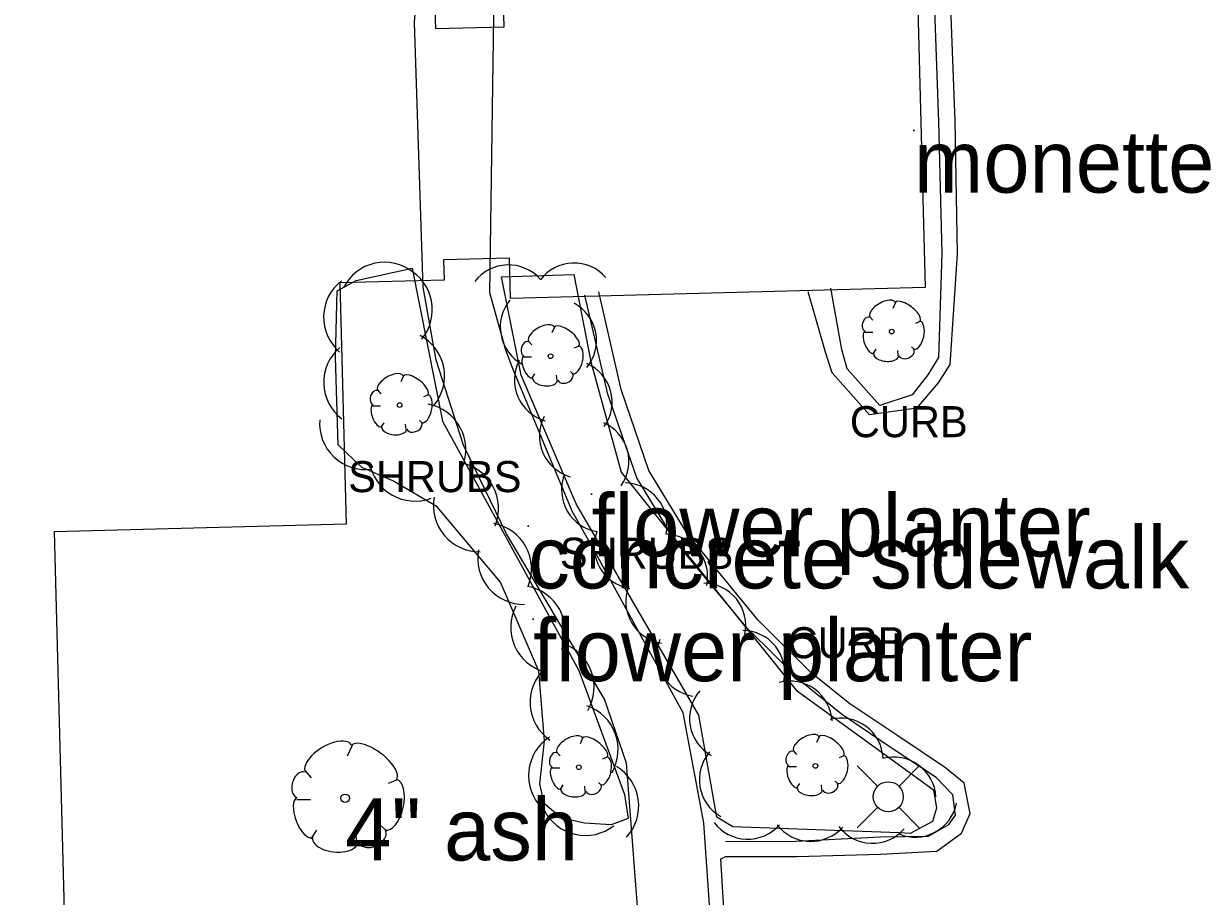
# Model space of a CAD drawing. Extents: x 1802180 to 1804859, y 572524 to 575172.
# Drawn here: x 1803349.9 to 1803444.8, y 574596.9 to 574667.1 of the extents above; entities that cross this region are included whole.
import ezdxf

# ---------------------------------------------------------------- set-up
doc = ezdxf.new("R2010")
doc.units = 0
for name, color, linetype in [('S_BUILDING', 7, 'Continuous'), ('S_CURB', 7, 'Continuous'), ('S_CURB_ANNOT', 7, 'Continuous'), ('S_MSC_PT_SYM', 7, 'Continuous'), ('S_PARKING', 7, 'Continuous'), ('S_SIDEWALK', 7, 'Continuous'), ('S_SURVEY_TEXT_ANNOT', 7, 'Continuous'), ('S_TREE', 7, 'Continuous'), ('S_TREE_ANNOT', 7, 'Continuous'), ('S_UTILITY_POLE', 7, 'Continuous')]:
    doc.layers.add(name, color=color, linetype=linetype)

msp = doc.modelspace()

# ---------------------------------------------------------------- linework, layer by layer
at = {"layer": 'S_BUILDING'}
msp.add_lwpolyline([(1803375.35, 574752.664), (1803375.812, 574735.011), (1803349.929, 574734.333), (1803351.155, 574687.517), (1803374.336, 574688.124), (1803374.845, 574668.7), (1803382.979, 574668.913), (1803383.038, 574666.668), (1803388.568, 574666.813), (1803388.47, 574670.534), (1803421.752, 574671.406), (1803422.422, 574645.838), (1803389.079, 574644.964), (1803388.994, 574648.215), (1803383.702, 574648.077), (1803383.745, 574646.446), (1803375.356, 574646.226), (1803375.865, 574626.809), (1803352.382, 574626.194), (1803353.608, 574579.366)], dxfattribs=at)
at = {"layer": 'S_CURB'}
for points in [[(1803414.719, 574672.735), (1803415.463, 574676.236), (1803417.108, 574678.649), (1803418.513, 574679.426), (1803421.431, 574678.406), (1803422.742, 574676.358), (1803423.085, 574670.452), (1803423.482, 574659.192), (1803423.768, 574648.587), (1803423.501, 574640.214), (1803422.618, 574638.817), (1803421.369, 574637.201), (1803418.771, 574636.35), (1803416.146, 574639.303), (1803415.722, 574640.858), (1803414.829, 574645.795)], [(1803406.376, 574601.276), (1803412.03, 574601.309), (1803418.839, 574601.648), (1803422.685, 574601.698), (1803424.331, 574602.648), (1803424.854, 574603.403), (1803424.635, 574605.041), (1803423.297, 574606.433), (1803419.612, 574608.876), (1803415.692, 574611.511), (1803412.471, 574614.119), (1803408.143, 574618.408), (1803402.4, 574625.322), (1803399.229, 574630.525), (1803396.916, 574637.268), (1803395.059, 574645.237)]]:
    msp.add_lwpolyline(points, dxfattribs=at)
at = {"layer": 'S_MSC_PT_SYM'}
for points in [[(1803421.517, 574658.475), (1803421.517, 574658.525), (1803421.517, 574658.475), (1803421.467, 574658.475), (1803421.517, 574658.475), (1803421.517, 574658.425), (1803421.517, 574658.475), (1803421.567, 574658.475)], [(1803395.594, 574629.217), (1803395.594, 574629.267), (1803395.594, 574629.217), (1803395.544, 574629.217), (1803395.594, 574629.217), (1803395.594, 574629.167), (1803395.594, 574629.217), (1803395.644, 574629.217)], [(1803390.5, 574626.639), (1803390.5, 574626.689), (1803390.5, 574626.639), (1803390.45, 574626.639), (1803390.5, 574626.639), (1803390.5, 574626.589), (1803390.5, 574626.639), (1803390.55, 574626.639)], [(1803390.892, 574619.177), (1803390.892, 574619.227), (1803390.892, 574619.177), (1803390.842, 574619.177), (1803390.892, 574619.177), (1803390.892, 574619.127), (1803390.892, 574619.177), (1803390.942, 574619.177)]]:
    msp.add_lwpolyline(points, dxfattribs=at)
at = {"layer": 'S_PARKING'}
for points in [[(1803413.909, 574672.891), (1803414.774, 574676.69), (1803416.627, 574679.516), (1803417.946, 574680.448), (1803422.478, 574679.061), (1803423.743, 574676.981), (1803424.374, 574670.511), (1803424.794, 574659.224), (1803425.003, 574648.564), (1803424.398, 574639.656), (1803423.456, 574638.171), (1803421.707, 574636.129), (1803417.933, 574635.601), (1803414.932, 574638.977), (1803414.394, 574640.639), (1803413.02, 574645.497)], [(1803413.909, 574672.891), (1803414.774, 574676.69), (1803416.627, 574679.516), (1803417.946, 574680.448), (1803422.478, 574679.061), (1803423.743, 574676.981), (1803424.374, 574670.511), (1803424.794, 574659.224), (1803425.003, 574648.564), (1803424.398, 574639.656), (1803423.456, 574638.171), (1803421.707, 574636.129), (1803417.933, 574635.601), (1803414.932, 574638.977), (1803414.394, 574640.639), (1803413.02, 574645.497)], [(1803405.978, 574599.879), (1803406.403, 574600.065), (1803412.089, 574600.087), (1803418.833, 574600.271), (1803423.367, 574600.502), (1803425.345, 574601.962), (1803426.045, 574603.537), (1803425.54, 574605.976), (1803424.047, 574607.217), (1803420.206, 574609.782), (1803416.354, 574612.353), (1803413.219, 574614.885), (1803408.972, 574619.107), (1803403.278, 574626.061), (1803400.202, 574631.133), (1803397.987, 574637.643), (1803396.176, 574645.502)], [(1803406.564, 574590.446), (1803405.978, 574599.879), (1803406.403, 574600.065), (1803412.089, 574600.087), (1803418.833, 574600.271), (1803423.367, 574600.502), (1803425.345, 574601.962), (1803426.045, 574603.537), (1803425.54, 574605.976), (1803424.047, 574607.217), (1803420.206, 574609.782), (1803416.354, 574612.353), (1803413.219, 574614.885), (1803408.972, 574619.107), (1803403.278, 574626.061), (1803400.202, 574631.133), (1803397.987, 574637.643), (1803396.176, 574645.502)], [(1803406.827, 574556.437), (1803406.603, 574567.049), (1803406.774, 574575.384), (1803406.564, 574590.446), (1803405.978, 574599.879)]]:
    msp.add_lwpolyline(points, dxfattribs=at)
at = {"layer": 'S_SIDEWALK'}
for points in [[(1803399.552, 574592.568), (1803398.402, 574607.574), (1803396.63, 574612.736), (1803388.748, 574626.031), (1803385.294, 574633.151), (1803383.089, 574640.009), (1803382.06, 574645.862), (1803381.357, 574667.158), (1803381.529, 574669.179), (1803384.555, 574680.288), (1803386.946, 574686.602), (1803389.475, 574692.088), (1803392.994, 574698.345), (1803395.455, 574704.256), (1803395.935, 574707.137), (1803396.217, 574720.19), (1803396.049, 574732.706), (1803395.863, 574742.288), (1803395.585, 574749.017), (1803395.335, 574758.814)], [(1803406.125, 574554.414), (1803406.055, 574567.033), (1803405.779, 574575.37), (1803405.484, 574590.366), (1803404.611, 574602.788), (1803402.968, 574611.643), (1803395.753, 574624.791), (1803394.037, 574627.85), (1803389.232, 574639.393), (1803388.697, 574640.799), (1803387.423, 574645.411), (1803387.787, 574671.385), (1803389.477, 574678.512), (1803394.142, 574690.071), (1803398.002, 574696.258), (1803400.4, 574701.129), (1803401.403, 574704.86), (1803402.062, 574713.109), (1803402.009, 574720.643), (1803401.841, 574733.159), (1803401.245, 574742.392), (1803401.179, 574749.163), (1803400.927, 574758.589)]]:
    msp.add_lwpolyline(points, dxfattribs=at)
at = {"layer": 'S_TREE'}
for p, q in [((1803420.035, 574644.636), (1803419.821, 574644.166)), ((1803417.94, 574643.524), (1803418.218, 574643.204)), ((1803392.605, 574642.663), (1803392.392, 574642.192)), ((1803422.002, 574643.097), (1803421.638, 574642.947)), ((1803390.51, 574641.551), (1803390.788, 574641.23)), ((1803417.576, 574642.242), (1803418.196, 574642.242)), ((1803394.572, 574641.123), (1803394.209, 574640.974)), ((1803418.218, 574640.489), (1803418.474, 574640.874)), ((1803420.249, 574640.339), (1803420.206, 574640.767)), ((1803421.574, 574640.831), (1803421.318, 574641.066)), ((1803390.147, 574640.268), (1803390.767, 574640.268)), ((1803380.468, 574638.729), (1803380.254, 574638.259)), ((1803390.788, 574638.515), (1803391.045, 574638.9)), ((1803392.819, 574638.366), (1803392.776, 574638.793)), ((1803394.145, 574638.857), (1803393.888, 574639.092)), ((1803378.373, 574637.618), (1803378.651, 574637.297)), ((1803382.435, 574637.19), (1803382.071, 574637.04)), ((1803378.009, 574636.335), (1803378.629, 574636.335)), ((1803378.651, 574634.582), (1803378.907, 574634.967)), ((1803380.682, 574634.432), (1803380.639, 574634.86)), ((1803382.007, 574634.924), (1803381.751, 574635.159)), ((1803394.879, 574609.597), (1803394.666, 574609.127)), ((1803413.899, 574609.705), (1803413.685, 574609.234)), ((1803376.342, 574609.001), (1803375.954, 574608.149)), ((1803392.784, 574608.485), (1803393.062, 574608.165)), ((1803411.804, 574608.593), (1803412.082, 574608.272)), ((1803415.866, 574608.165), (1803415.502, 574608.016)), ((1803392.421, 574607.203), (1803393.041, 574607.203)), ((1803396.846, 574608.058), (1803396.483, 574607.908)), ((1803411.44, 574607.31), (1803412.06, 574607.31)), ((1803372.544, 574606.986), (1803373.048, 574606.405)), ((1803379.907, 574606.211), (1803379.248, 574605.94)), ((1803393.062, 574605.45), (1803393.319, 574605.834)), ((1803395.093, 574605.3), (1803395.05, 574605.727)), ((1803396.419, 574605.792), (1803396.162, 574606.027)), ((1803412.082, 574605.557), (1803412.338, 574605.942)), ((1803414.113, 574605.408), (1803414.07, 574605.835)), ((1803415.438, 574605.899), (1803415.182, 574606.134)), ((1803371.885, 574604.661), (1803373.009, 574604.661)), ((1803379.132, 574602.104), (1803378.667, 574602.53)), ((1803373.048, 574601.484), (1803373.513, 574602.181)), ((1803376.729, 574601.213), (1803376.652, 574601.988))]:
    msp.add_line(p, q, dxfattribs=at)
for points in [[(1803381.183, 574647.408), (1803383.623, 574635.092), (1803394.56, 574615.04), (1803398.246, 574605.072), (1803398.527, 574603.137), (1803397.171, 574602.621), (1803395.031, 574602.746), (1803393.126, 574603.178), (1803391.796, 574604.326), (1803391.448, 574605.921), (1803391.804, 574609.387), (1803391.368, 574614.99), (1803388.274, 574622.141), (1803383.182, 574628.195), (1803379.605, 574630.283), (1803377.119, 574631.357), (1803375.208, 574633.182), (1803375.002, 574640.246), (1803375.145, 574645.58), (1803376.669, 574646.403), (1803381.183, 574647.408)], [(1803405.665, 574603.234), (1803404.231, 574611.448), (1803394.359, 574628.453), (1803389.924, 574638.791), (1803388.355, 574646.699), (1803394.163, 574646.898), (1803395.524, 574639.873), (1803397.981, 574630.985), (1803412.034, 574613.458), (1803423.084, 574605.428), (1803423.329, 574603.968), (1803422.995, 574602.879), (1803421.199, 574601.919), (1803420.315, 574601.982), (1803406.96, 574602.458), (1803405.665, 574603.234)]]:
    msp.add_lwpolyline(points, dxfattribs=at)
for centre, radius in [((1803419.727, 574642.294), 0.188), ((1803392.298, 574640.32), 0.188), ((1803380.16, 574636.387), 0.188), ((1803394.572, 574607.255), 0.188), ((1803413.591, 574607.362), 0.188), ((1803375.784, 574604.756), 0.341)]:
    msp.add_circle(centre, radius, dxfattribs=at)
for centre in [(1803388.917, 574644.263), (1803394.186, 574644.414)]:
    msp.add_arc(centre, 3.401, 41.16853, 142.76544, dxfattribs=at)
for centre, major_axis, ratio, start_param, end_param in [((1803378.964, 574644.173), (-1.295, 3.475), 0.998578, 5.259225, 7.032426), ((1803379.085, 574644.062), (-0.721, 3.638), 0.999857, 3.825789, 5.598989), ((1803377.761, 574643.459), (-0.099, -3.707), 0.99989, 3.825789, 5.598989), ((1803391.654, 574642.662), (0.662, -3.336), 0.999876, 3.825789, 5.598989), ((1803392.593, 574641.585), (-0.647, 3.339), 0.999876, 3.825789, 5.598989), ((1803418.99, 574644.061), (1.024, 0.598), 0.471018, 0, 3.141593), ((1803421.006, 574643.882), (-1, 0.75), 0.405113, 3.141593, 6.283186), ((1803417.757, 574642.894), (0.168, 0.567), 0.646762, 0, 3.141593), ((1803391.56, 574642.087), (1.024, 0.598), 0.471018, 0, 3.141593), ((1803393.577, 574641.909), (-1, 0.75), 0.405113, 3.141593, 6.283186), ((1803417.925, 574641.432), (-0.337, 0.88), 0.420543, 6.283185, 9.424777), ((1803421.754, 574642.002), (0.253, 1.125), 0.482994, 3.141593, 6.283185), ((1803380.067, 574638.721), (-0.721, 3.638), 0.999857, 3.825789, 5.598989), ((1803390.328, 574640.92), (0.168, 0.567), 0.646762, 0, 3.141593), ((1803377.771, 574638.212), (0.108, -3.707), 0.999881, 3.825789, 5.598989), ((1803394.324, 574640.028), (0.253, 1.125), 0.482994, 3.141593, 6.283185), ((1803419.283, 574640.449), (-1.01, 0.107), 0.529943, 0, 3.141593), ((1803420.914, 574640.611), (0.602, 0.255), 0.711534, 3.141592, 6.283185), ((1803392.795, 574638.4), (1.341, -3.125), 0.999888, 3.825789, 5.598989), ((1803390.496, 574639.458), (-0.337, 0.88), 0.420543, 6.283185, 9.424777), ((1803393.848, 574636.616), (2.521, 2.282), 0.999401, 4.930944, 6.704144), ((1803379.423, 574638.154), (1.024, 0.598), 0.471018, 0, 3.141593), ((1803381.439, 574637.975), (-1, 0.75), 0.405113, 3.141593, 6.283186), ((1803391.854, 574638.476), (-1.01, 0.107), 0.529943, 0, 3.141593), ((1803393.485, 574638.637), (0.602, 0.255), 0.711534, 3.141592, 6.283185), ((1803378.19, 574636.987), (0.168, 0.567), 0.646762, 0, 3.141593), ((1803382.187, 574636.095), (0.253, 1.125), 0.482994, 3.141593, 6.283185), ((1803378.358, 574635.525), (-0.337, 0.88), 0.420543, 6.283185, 9.424777), ((1803381.784, 574632.806), (-3.17, 1.925), 0.999773, 3.299877, 5.073078), ((1803377.437, 574634.902), (2.683, -2.561), 0.999833, 3.825789, 5.598989), ((1803381.347, 574634.704), (0.602, 0.255), 0.711534, 3.141592, 6.283185), ((1803394.801, 574633.895), (1.341, -3.125), 0.999888, 3.825789, 5.598989), ((1803395.199, 574631.855), (2.521, 2.282), 0.999401, 4.930944, 6.704144), ((1803379.716, 574634.542), (-1.01, 0.107), 0.529943, 0, 3.141593), ((1803381.406, 574632.368), (3.203, -1.869), 0.999856, 3.825789, 5.598989), ((1803384.402, 574628.084), (-3.17, 1.925), 0.999773, 3.299877, 5.073078), ((1803396.584, 574629.568), (0.251, -3.392), 0.999875, 4.278037, 6.051238), ((1803398.255, 574626.722), (-1.202, 3.181), 0.999906, 4.140303, 5.913503), ((1803386.589, 574628.301), (2.387, -2.838), 0.999828, 3.825789, 5.598989), ((1803387.052, 574623.22), (-3.17, 1.925), 0.999773, 3.299877, 5.073078), ((1803399.204, 574624.994), (0.251, -3.392), 0.999875, 4.278037, 6.051238), ((1803401.529, 574622.59), (-1.202, 3.181), 0.999906, 4.140303, 5.913503), ((1803390.152, 574624.059), (2.387, -2.838), 0.999828, 3.825789, 5.598989), ((1803389.775, 574618.157), (-3.17, 1.925), 0.999773, 3.299877, 5.073078), ((1803401.751, 574620.6), (0.251, -3.392), 0.999875, 4.278037, 6.051238), ((1803404.591, 574618.662), (-1.202, 3.181), 0.999906, 4.140303, 5.913503), ((1803392.801, 574618.499), (1.472, -3.404), 0.999835, 3.825789, 5.598989), ((1803407.728, 574614.858), (-1.202, 3.181), 0.999906, 4.140303, 5.913503), ((1803392.09, 574613.697), (-1.286, 3.479), 0.999839, 3.825789, 5.598989), ((1803404.266, 574616.334), (0.251, -3.392), 0.999875, 4.278037, 6.051238), ((1803394.354, 574612.488), (0.288, -3.698), 0.999874, 3.825789, 5.598989), ((1803411.537, 574610.79), (-2.751, 1.999), 0.999948, 3.825789, 5.598989), ((1803406.869, 574611.175), (0.585, -3.35), 0.999875, 3.825789, 5.598989), ((1803394.024, 574608.679), (-1.286, 3.479), 0.999839, 3.825789, 5.598989), ((1803415.644, 574607.802), (-2.751, 1.999), 0.999948, 3.825789, 5.598989), ((1803374.447, 574607.958), (1.857, 1.085), 0.471018, 0, 3.141593), ((1803378.102, 574607.635), (-1.813, 1.36), 0.405113, 3.141593, 6.283186), ((1803394.239, 574606.587), (-0.379, -3.689), 0.999903, 3.825789, 5.598989), ((1803393.834, 574609.021), (1.024, 0.598), 0.471018, 0, 3.141593), ((1803395.851, 574608.843), (-1, 0.75), 0.405113, 3.141593, 6.283186), ((1803412.854, 574609.129), (1.024, 0.598), 0.471018, 0, 3.141593), ((1803414.87, 574608.951), (-1, 0.75), 0.405113, 3.141593, 6.283186), ((1803392.602, 574607.855), (0.168, 0.567), 0.646762, 0, 3.141593), ((1803407.658, 574606.258), (0.585, -3.35), 0.999875, 3.825789, 5.598989), ((1803411.621, 574607.962), (0.168, 0.567), 0.646762, 0, 3.141593), ((1803415.618, 574607.07), (0.253, 1.125), 0.482994, 3.141593, 6.283185), ((1803419.89, 574604.678), (-2.751, 1.999), 0.999948, 3.825789, 5.598989), ((1803392.77, 574606.392), (-0.337, 0.88), 0.420543, 6.283185, 9.424777), ((1803396.598, 574606.962), (0.253, 1.125), 0.482994, 3.141593, 6.283185), ((1803395.681, 574604.14), (-0.534, 3.67), 0.999864, 3.825789, 5.598989), ((1803411.789, 574606.5), (-0.337, 0.88), 0.420543, 6.283185, 9.424777), ((1803372.213, 574605.844), (0.305, 1.027), 0.646762, 0, 3.141593), ((1803379.457, 574604.226), (0.458, 2.04), 0.482994, 3.141593, 6.283185), ((1803394.127, 574605.41), (-1.01, 0.107), 0.529943, 0, 3.141593), ((1803395.759, 574605.572), (0.602, 0.255), 0.711534, 3.141592, 6.283185), ((1803413.147, 574605.518), (-1.01, 0.107), 0.529943, 0, 3.141593), ((1803414.778, 574605.679), (0.602, 0.255), 0.711534, 3.141592, 6.283185), ((1803372.518, 574603.193), (-0.611, 1.596), 0.420543, 6.283185, 9.424777), ((1803421.599, 574605.027), (2.999, 1.604), 0.999979, 3.825789, 5.598989), ((1803395.094, 574605.475), (3.617, -0.82), 0.999903, 3.825789, 5.598989), ((1803408.153, 574604.87), (3.399, -0.121), 0.999999, 3.825789, 5.598989), ((1803413.229, 574604.686), (3.399, -0.121), 0.999999, 3.825789, 5.598989), ((1803418.178, 574604.544), (3.399, -0.121), 0.999999, 3.825788, 5.598988), ((1803374.979, 574601.412), (-1.832, 0.194), 0.529943, 0, 3.141593), ((1803377.936, 574601.705), (1.092, 0.462), 0.711534, 3.141592, 6.283185)]:
    msp.add_ellipse(centre, major_axis=major_axis, ratio=ratio, start_param=start_param, end_param=end_param, dxfattribs=at)
at = {"layer": 'S_UTILITY_POLE'}
for p, q in [((1803418.579, 574605.744), (1803416.948, 574607.375)), ((1803420.316, 574605.744), (1803421.947, 574607.375)), ((1803418.579, 574604.007), (1803416.948, 574602.376)), ((1803420.316, 574604.007), (1803421.947, 574602.376))]:
    msp.add_line(p, q, dxfattribs=at)
msp.add_circle((1803419.452, 574604.88), 1.207, dxfattribs=at)

# ---------------------------------------------------------------- texts
at = {"layer": 'S_CURB_ANNOT'}
for p in [(1803416.363, 574633.802), (1803411.358, 574616.022)]:
    msp.add_text('CURB', height=2.5, dxfattribs=at).set_placement(p)
at = {"layer": 'S_SURVEY_TEXT_ANNOT'}
for s, p in [('monette manor-1-story brick ', (1803421.517, 574653.475)), ('flower planter ', (1803395.594, 574624.217)), ('concrete sidewalk ', (1803390.5, 574621.639)), ('flower planter ', (1803390.892, 574614.177))]:
    msp.add_text(s, height=5, dxfattribs=at).set_placement(p)
at = {"layer": 'S_TREE_ANNOT'}
for s, height, p in [('SHRUBS', 2.5, (1803376.028, 574629.383)), ('SHRUBS', 2.5, (1803393.045, 574623.219)), ('4" ash ', 5, (1803375.784, 574599.756))]:
    msp.add_text(s, height=height, dxfattribs=at).set_placement(p)

doc.saveas('drawing.dxf')
